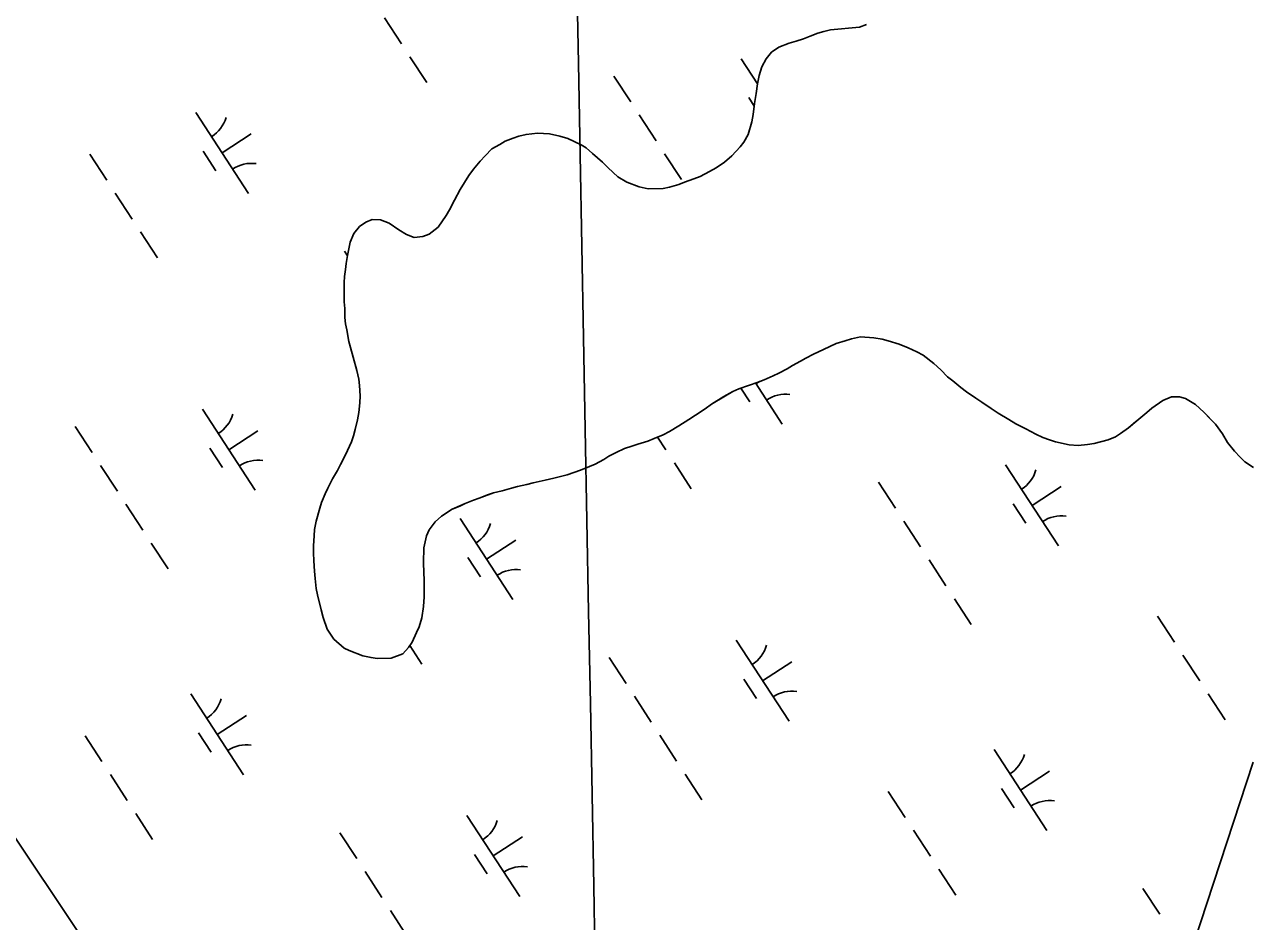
# Model space of a CAD drawing. Extents: x 3953924 to 3974542, y 193747 to 216192.
# Drawn here: x 3962117 to 3962753, y 210753 to 211218 of the extents above; entities that cross this region are included whole.
import ezdxf

# ---------------------------------------------------------------- set-up
doc = ezdxf.new("R2010")
doc.units = 0
for name, color, linetype in [('V-GRID-MAJR', 7, 'Continuous'), ('V-TOPO-SHOR', 7, 'Continuous'), ('V-UTIL-LINE', 7, 'Continuous'), ('V-WETL-SWMP', 7, 'Continuous')]:
    doc.layers.add(name, color=color, linetype=linetype)

msp = doc.modelspace()

# ---------------------------------------------------------------- linework, layer by layer
at = {"layer": 'V-GRID-MAJR'}
msp.add_spline([(3962589.82, 201207.1), (3962493.71, 206368.64), (3962380.88, 212428.56), (3962369.25, 213053.16)], degree=3, dxfattribs=at)
at = {"layer": 'V-TOPO-SHOR'}
for points in [[(3962495.72, 211182.09), (3962496.44, 211187.08), (3962497.28, 211191.26), (3962498.8, 211195.84), (3962500.99, 211200.01), (3962503.72, 211203.36), (3962507.52, 211206.03), (3962512.8, 211208.02), (3962516.45, 211209.07), (3962520.24, 211210.39), (3962523.76, 211211.71), (3962527.69, 211213.17), (3962530.8, 211214.09), (3962534.32, 211215.01), (3962549.32, 211216.38)], [(3962549.32, 211216.38), (3962552.98, 211217.7)], [(3962270.61, 210914.71), (3962268.78, 210922.42), (3962268.13, 210925.66), (3962267.49, 210930.93), (3962267.12, 210934.71), (3962266.89, 210940.12), (3962266.65, 210944.17), (3962266.68, 210947.82), (3962266.99, 210952.95), (3962267.28, 210956.18), (3962268.12, 210960.5), (3962269.93, 210967.37), (3962270.9, 210970.33), (3962272.69, 210974.78), (3962274.06, 210977.74), (3962276.53, 210982.44), (3962279.13, 210986.88), (3962280.64, 210989.97), (3962282.97, 210994.28), (3962284.34, 210997.24), (3962286.26, 211001.68), (3962287.37, 211004.77), (3962288.2, 211008.01), (3962289.46, 211013.13), (3962290.16, 211016.77), (3962290.74, 211021.9), (3962290.77, 211025.54), (3962290.54, 211030.81), (3962290.16, 211034.05), (3962289.11, 211038.52), (3962287.14, 211045.55), (3962285.83, 211050.43), (3962285.04, 211053.67), (3962283.87, 211059.62), (3962283.22, 211062.73), (3962282.98, 211065.98), (3962282.88, 211070.7), (3962282.63, 211074.08), (3962282.54, 211079.08), (3962282.58, 211084.07), (3962282.73, 211087.31), (3962283.17, 211090.82), (3962283.6, 211094.06), (3962284.3, 211098.1), (3962285.71, 211105.11), (3962287.63, 211109.55), (3962290.49, 211113.18), (3962293.75, 211115.45), (3962297, 211116.77), (3962301.32, 211116.6), (3962305.77, 211114.95), (3962310.87, 211111.4), (3962314.77, 211108.94), (3962318.81, 211107.43), (3962323.27, 211107.93), (3962326.52, 211109.12), (3962331.27, 211112.86), (3962335.37, 211118.77), (3962337.01, 211121.73), (3962339.61, 211126.84), (3962342.62, 211132.22), (3962347.14, 211139.48), (3962349.46, 211142.84), (3962353, 211146.99), (3962355.59, 211149.68), (3962358.99, 211153.29), (3962363.06, 211155.69), (3962365.91, 211157.29), (3962370.1, 211158.88), (3962372.95, 211159.94), (3962376.74, 211160.85), (3962382.68, 211161.49), (3962388.76, 211161.17), (3962394.15, 211159.91), (3962398.32, 211158.67), (3962405.19, 211155.51), (3962407.74, 211153.86), (3962411.09, 211151), (3962416.19, 211146.51), (3962419.14, 211143.52), (3962424.23, 211138.89), (3962428.8, 211136.15), (3962435.26, 211133.67), (3962439.85, 211132.69), (3962447.68, 211132.9), (3962450.93, 211133.55), (3962455.8, 211134.86), (3962458.78, 211136.06), (3962463.52, 211137.78), (3962466.77, 211139.1), (3962471.65, 211141.63), (3962475.04, 211143.49), (3962479.38, 211146.43), (3962483.19, 211149.78), (3962487.54, 211154.47), (3962489.45, 211156.89), (3962491.64, 211160.79), (3962493.58, 211167.39), (3962494.29, 211171.16), (3962495.01, 211176.83), (3962495.72, 211182.09)], [(3962644.1, 211003.93), (3962640.6, 211005.58), (3962635.36, 211008.32), (3962630.25, 211011.06), (3962626.48, 211013.25), (3962621.11, 211016.53), (3962617.48, 211018.85), (3962612.64, 211022.13), (3962609.56, 211024.32), (3962604.72, 211027.46), (3962601.77, 211029.77), (3962597.6, 211033.18), (3962594.79, 211035.36), (3962591.3, 211038.9), (3962587.82, 211042.3), (3962582.18, 211046.53), (3962578.95, 211048.18), (3962574.38, 211050.38), (3962569.8, 211052.17), (3962564.14, 211053.96), (3962561.04, 211054.8), (3962556.73, 211055.51), (3962549.71, 211055.96), (3962545.11, 211054.92), (3962541.87, 211054), (3962537.26, 211052.55), (3962530.62, 211049.49), (3962525.47, 211047.1), (3962521.54, 211044.97), (3962518.69, 211043.38), (3962514.62, 211041.11), (3962511.78, 211039.51), (3962507.44, 211037.25), (3962504.59, 211035.79), (3962499.85, 211033.8), (3962496.74, 211032.61), (3962491.86, 211030.89), (3962486.85, 211029.04), (3962483.74, 211027.71), (3962479.12, 211025.04), (3962472.75, 211021.18), (3962469.35, 211018.77), (3962464.33, 211015.44), (3962460.94, 211013.3), (3962455.79, 211009.96), (3962450.9, 211007.03), (3962447.65, 211005.3), (3962443.04, 211003.31), (3962439.66, 211001.99), (3962434.51, 211000.41), (3962431.4, 210999.48), (3962427.61, 210998.16), (3962423.27, 210996.17), (3962419.61, 210994.17), (3962416.9, 210992.44), (3962412.43, 210990.04), (3962409.45, 210988.85), (3962404.84, 210987), (3962397.94, 210984.62), (3962391.04, 210982.78), (3962386.57, 210981.74), (3962383.46, 210981.08), (3962380.35, 210980.43), (3962377.1, 210979.65), (3962372.23, 210978.61), (3962369.12, 210977.68), (3962364.25, 210976.37), (3962359.79, 210975.19), (3962356.81, 210974.13), (3962352.34, 210972.55), (3962349.5, 210971.49), (3962345.16, 210969.77), (3962342.45, 210968.43), (3962338.52, 210966.71), (3962332.96, 210963.24), (3962329.69, 210960.16), (3962326.56, 210956.14), (3962325.18, 210953.04), (3962323.79, 210946.7), (3962323.59, 210939.15), (3962323.82, 210933.88), (3962323.93, 210930.23), (3962324.02, 210924.96), (3962324, 210921.32), (3962323.69, 210916.46), (3962322.7, 210910.53), (3962321.31, 210905.95), (3962320.07, 210902.99), (3962317.74, 210898.01), (3962315.83, 210895.19), (3962312.83, 210891.83), (3962306.88, 210889.72), (3962299.58, 210889.5), (3962296.48, 210889.93), (3962292.17, 210890.91), (3962285.16, 210893.53), (3962282.48, 210894.9), (3962277.25, 210899.53), (3962273.77, 210904.69), (3962271.66, 210910.65), (3962270.61, 210914.71)], [(3962753.22, 210988.38), (3962748.78, 210991.38), (3962746.37, 210993.7), (3962743.29, 210996.83), (3962739.68, 211001.31), (3962737.15, 211005.79), (3962733.54, 211010.81), (3962731, 211013.39), (3962727.51, 211016.93), (3962723.09, 211021.02), (3962717.98, 211024.02), (3962714.88, 211024.99), (3962710.83, 211024.89), (3962706.23, 211023.03), (3962700.52, 211019.16), (3962697.94, 211016.89), (3962693.86, 211013.41), (3962691.15, 211011.13), (3962688.43, 211008.86), (3962684.35, 211005.92), (3962681.78, 211004.32), (3962677.98, 211002.73), (3962670.68, 211000.76), (3962667.3, 211000.24), (3962662.43, 210999.74), (3962657.85, 211000.04), (3962650.7, 211001.72), (3962647.6, 211002.69), (3962644.1, 211003.93)]]:
    msp.add_lwpolyline(points, dxfattribs=at)
at = {"layer": 'V-UTIL-LINE'}
for points in [[(3969933.5, 199153.6), (3965324.75, 205998.56), (3961472.65, 211751.95)], [(3962090.6, 208814.58), (3962753.09, 210835.77)], [(3962132.25, 210766.76), (3962122.8, 210780.88)]]:
    msp.add_lwpolyline(points, dxfattribs=at)
at = {"layer": 'V-WETL-SWMP'}
for p, q in [((3962303.46, 211221.17), (3962312.19, 211207.76)), ((3962530.8, 211214.09), (3962534.32, 211215.01)), ((3962534.32, 211215.01), (3962549.32, 211216.38)), ((3962549.32, 211216.38), (3962552.98, 211217.7)), ((3962507.52, 211206.03), (3962512.8, 211208.02)), ((3962512.8, 211208.02), (3962516.45, 211209.07)), ((3962516.45, 211209.07), (3962520.24, 211210.39)), ((3962520.24, 211210.39), (3962523.76, 211211.71)), ((3962523.76, 211211.71), (3962527.69, 211213.17)), ((3962527.69, 211213.17), (3962530.8, 211214.09)), ((3962500.99, 211200.01), (3962503.72, 211203.36)), ((3962503.72, 211203.36), (3962507.52, 211206.03)), ((3962316.55, 211201.05), (3962325.28, 211187.65)), ((3962488.01, 211200), (3962496.43, 211187.06)), ((3962497.28, 211191.26), (3962498.8, 211195.84)), ((3962498.8, 211195.84), (3962500.99, 211200.01)), ((3962422.19, 211191.07), (3962430.92, 211177.66)), ((3962496.44, 211187.08), (3962497.28, 211191.26)), ((3962495.72, 211182.09), (3962496.44, 211187.08)), ((3962491.91, 211179.87), (3962494.82, 211175.39)), ((3962494.29, 211171.16), (3962495.01, 211176.83)), ((3962495.01, 211176.83), (3962495.72, 211182.09)), ((3962205.72, 211172.22), (3962232.99, 211130.31)), ((3962435.28, 211170.96), (3962444.01, 211157.55)), ((3962493.58, 211167.39), (3962494.29, 211171.16)), ((3962491.64, 211160.79), (3962493.58, 211167.39)), ((3962219.35, 211151.26), (3962234.44, 211161.08)), ((3962363.06, 211155.69), (3962365.91, 211157.29)), ((3962365.91, 211157.29), (3962370.1, 211158.88)), ((3962370.1, 211158.88), (3962372.95, 211159.94)), ((3962372.95, 211159.94), (3962376.74, 211160.85)), ((3962376.74, 211160.85), (3962382.68, 211161.49)), ((3962382.68, 211161.49), (3962388.76, 211161.17)), ((3962388.76, 211161.17), (3962394.15, 211159.91)), ((3962394.15, 211159.91), (3962398.32, 211158.67)), ((3962398.32, 211158.67), (3962405.19, 211155.51)), ((3962489.45, 211156.89), (3962491.64, 211160.79)), ((3962209.62, 211152.08), (3962216.16, 211142.03)), ((3962355.59, 211149.68), (3962358.99, 211153.3)), ((3962358.99, 211153.3), (3962363.06, 211155.69)), ((3962405.19, 211155.51), (3962407.74, 211153.87)), ((3962407.74, 211153.87), (3962411.09, 211151.01)), ((3962411.09, 211151.01), (3962416.19, 211146.51)), ((3962448.38, 211150.84), (3962457.11, 211137.43)), ((3962483.19, 211149.78), (3962487.54, 211154.47)), ((3962487.54, 211154.47), (3962489.45, 211156.89)), ((3962150.96, 211150.54), (3962159.69, 211137.13)), ((3962349.46, 211142.84), (3962353, 211146.99)), ((3962353, 211146.99), (3962355.59, 211149.68)), ((3962416.19, 211146.51), (3962419.14, 211143.52)), ((3962475.04, 211143.49), (3962479.38, 211146.43)), ((3962479.38, 211146.43), (3962483.19, 211149.78)), ((3962342.62, 211132.22), (3962347.14, 211139.48)), ((3962347.14, 211139.48), (3962349.46, 211142.84)), ((3962419.14, 211143.52), (3962424.23, 211138.89)), ((3962424.23, 211138.89), (3962428.8, 211136.15)), ((3962463.52, 211137.78), (3962466.77, 211139.1)), ((3962466.77, 211139.1), (3962471.65, 211141.63)), ((3962471.65, 211141.63), (3962475.04, 211143.49)), ((3962339.61, 211126.84), (3962342.62, 211132.22)), ((3962428.8, 211136.15), (3962435.26, 211133.67)), ((3962435.26, 211133.67), (3962439.85, 211132.69)), ((3962439.85, 211132.69), (3962447.68, 211132.9)), ((3962447.68, 211132.9), (3962450.93, 211133.55)), ((3962450.93, 211133.55), (3962455.8, 211134.86)), ((3962455.8, 211134.86), (3962458.78, 211136.06)), ((3962458.78, 211136.06), (3962463.52, 211137.78)), ((3962164.05, 211130.42), (3962172.78, 211117.01)), ((3962337.01, 211121.73), (3962339.61, 211126.84)), ((3962335.37, 211118.77), (3962337.01, 211121.73)), ((3962287.63, 211109.55), (3962290.49, 211113.18)), ((3962290.49, 211113.18), (3962293.75, 211115.45)), ((3962293.75, 211115.45), (3962297, 211116.77)), ((3962297, 211116.77), (3962301.32, 211116.61)), ((3962301.32, 211116.61), (3962305.77, 211114.95)), ((3962305.77, 211114.95), (3962310.87, 211111.4)), ((3962326.52, 211109.12), (3962331.27, 211112.86)), ((3962331.27, 211112.86), (3962335.37, 211118.77)), ((3962177.15, 211110.31), (3962185.88, 211096.9)), ((3962285.71, 211105.11), (3962287.63, 211109.55)), ((3962310.87, 211111.4), (3962314.77, 211108.94)), ((3962314.77, 211108.94), (3962318.81, 211107.42)), ((3962318.81, 211107.42), (3962323.27, 211107.93)), ((3962323.27, 211107.93), (3962326.52, 211109.12)), ((3962282.79, 211100.32), (3962284.29, 211098.02)), ((3962284.3, 211098.1), (3962285.71, 211105.11)), ((3962283.17, 211090.82), (3962283.6, 211094.06)), ((3962283.6, 211094.06), (3962284.3, 211098.1)), ((3962282.58, 211084.07), (3962282.73, 211087.31)), ((3962282.73, 211087.31), (3962283.17, 211090.82)), ((3962282.54, 211079.08), (3962282.58, 211084.07)), ((3962282.63, 211074.08), (3962282.54, 211079.08)), ((3962282.88, 211070.7), (3962282.63, 211074.08)), ((3962282.98, 211065.98), (3962282.88, 211070.7)), ((3962283.22, 211062.73), (3962282.98, 211065.98)), ((3962283.87, 211059.62), (3962283.22, 211062.73)), ((3962285.04, 211053.67), (3962283.87, 211059.62)), ((3962549.71, 211055.96), (3962545.11, 211054.92)), ((3962556.73, 211055.51), (3962549.71, 211055.96)), ((3962561.04, 211054.8), (3962556.73, 211055.51)), ((3962285.83, 211050.43), (3962285.04, 211053.67)), ((3962287.14, 211045.55), (3962285.83, 211050.43)), ((3962530.62, 211049.49), (3962525.47, 211047.1)), ((3962537.26, 211052.55), (3962530.62, 211049.49)), ((3962541.86, 211054), (3962537.26, 211052.55)), ((3962545.11, 211054.92), (3962541.86, 211054)), ((3962564.14, 211053.96), (3962561.04, 211054.8)), ((3962569.8, 211052.17), (3962564.14, 211053.96)), ((3962574.38, 211050.38), (3962569.8, 211052.17)), ((3962578.95, 211048.18), (3962574.38, 211050.38)), ((3962289.11, 211038.52), (3962287.14, 211045.55)), ((3962518.69, 211043.37), (3962514.62, 211041.11)), ((3962521.54, 211044.97), (3962518.69, 211043.37)), ((3962525.47, 211047.1), (3962521.54, 211044.97)), ((3962582.18, 211046.53), (3962578.95, 211048.18)), ((3962587.82, 211042.3), (3962582.18, 211046.53)), ((3962290.16, 211034.05), (3962289.11, 211038.52)), ((3962507.44, 211037.25), (3962504.59, 211035.79)), ((3962511.78, 211039.51), (3962507.44, 211037.25)), ((3962514.62, 211041.11), (3962511.78, 211039.51)), ((3962591.3, 211038.9), (3962587.82, 211042.3)), ((3962594.79, 211035.36), (3962591.3, 211038.9)), ((3962290.54, 211030.81), (3962290.16, 211034.05)), ((3962290.77, 211025.54), (3962290.54, 211030.81)), ((3962491.86, 211030.89), (3962486.85, 211029.04)), ((3962496.74, 211032.61), (3962491.86, 211030.89)), ((3962495.38, 211032.13), (3962509.3, 211010.74)), ((3962495.67, 211031.69), (3962497.56, 211032.92)), ((3962499.85, 211033.8), (3962496.74, 211032.61)), ((3962504.59, 211035.79), (3962499.85, 211033.8)), ((3962597.61, 211033.18), (3962594.79, 211035.36)), ((3962601.77, 211029.78), (3962597.61, 211033.18)), ((3962290.74, 211021.9), (3962290.77, 211025.54)), ((3962479.12, 211025.05), (3962472.75, 211021.18)), ((3962483.74, 211027.71), (3962479.12, 211025.05)), ((3962486.85, 211029.04), (3962483.74, 211027.71)), ((3962487.93, 211029.43), (3962492.47, 211022.45)), ((3962604.72, 211027.46), (3962601.77, 211029.78)), ((3962609.56, 211024.32), (3962604.72, 211027.46)), ((3962612.64, 211022.13), (3962609.56, 211024.32)), ((3962710.83, 211024.89), (3962706.22, 211023.03)), ((3962714.88, 211024.99), (3962710.83, 211024.89)), ((3962717.98, 211024.02), (3962714.88, 211024.99)), ((3962723.09, 211021.02), (3962717.98, 211024.02)), ((3962209.2, 211018.51), (3962236.48, 210976.61)), ((3962290.16, 211016.77), (3962290.74, 211021.9)), ((3962469.35, 211018.77), (3962464.33, 211015.44)), ((3962472.75, 211021.18), (3962469.35, 211018.77)), ((3962617.48, 211018.85), (3962612.64, 211022.13)), ((3962621.11, 211016.53), (3962617.48, 211018.85)), ((3962700.52, 211019.16), (3962697.94, 211016.89)), ((3962706.22, 211023.03), (3962700.52, 211019.16)), ((3962727.51, 211016.93), (3962723.09, 211021.02)), ((3962288.2, 211008.01), (3962289.46, 211013.13)), ((3962289.46, 211013.13), (3962290.16, 211016.77)), ((3962460.94, 211013.3), (3962455.79, 211009.96)), ((3962464.33, 211015.44), (3962460.94, 211013.3)), ((3962626.48, 211013.25), (3962621.11, 211016.53)), ((3962630.25, 211011.06), (3962626.48, 211013.25)), ((3962635.36, 211008.32), (3962630.25, 211011.06)), ((3962693.86, 211013.41), (3962688.43, 211008.86)), ((3962697.94, 211016.89), (3962693.86, 211013.41)), ((3962733.54, 211010.81), (3962727.51, 211016.93)), ((3962143.38, 211009.58), (3962152.11, 210996.17)), ((3962222.84, 210997.56), (3962237.93, 211007.38)), ((3962286.26, 211001.68), (3962287.37, 211004.77)), ((3962287.37, 211004.77), (3962288.2, 211008.01)), ((3962447.65, 211005.3), (3962443.04, 211003.31)), ((3962450.9, 211007.03), (3962447.65, 211005.3)), ((3962455.79, 211009.96), (3962450.9, 211007.03)), ((3962640.6, 211005.58), (3962635.36, 211008.32)), ((3962644.1, 211003.93), (3962640.6, 211005.58)), ((3962684.35, 211005.92), (3962681.78, 211004.32)), ((3962688.43, 211008.86), (3962684.35, 211005.92)), ((3962737.15, 211005.78), (3962733.54, 211010.81)), ((3962739.68, 211001.31), (3962737.15, 211005.78)), ((3962213.1, 210998.38), (3962219.65, 210988.32)), ((3962284.34, 210997.24), (3962286.26, 211001.68)), ((3962427.61, 210998.16), (3962423.27, 210996.17)), ((3962431.4, 210999.48), (3962427.61, 210998.16)), ((3962434.51, 211000.41), (3962431.4, 210999.48)), ((3962439.66, 211001.99), (3962434.51, 211000.41)), ((3962443.04, 211003.31), (3962439.66, 211001.99)), ((3962444.78, 211004.06), (3962449.09, 210997.44)), ((3962647.6, 211002.69), (3962644.1, 211003.93)), ((3962650.7, 211001.72), (3962647.6, 211002.69)), ((3962657.84, 211000.05), (3962650.7, 211001.72)), ((3962662.43, 210999.74), (3962657.84, 211000.05)), ((3962667.3, 211000.24), (3962662.43, 210999.74)), ((3962670.68, 211000.76), (3962667.3, 211000.24)), ((3962677.98, 211002.73), (3962670.68, 211000.76)), ((3962681.78, 211004.32), (3962677.98, 211002.73)), ((3962743.29, 210996.83), (3962739.68, 211001.31)), ((3962280.64, 210989.97), (3962282.97, 210994.28)), ((3962282.97, 210994.28), (3962284.34, 210997.24)), ((3962416.9, 210992.44), (3962412.42, 210990.04)), ((3962419.61, 210994.17), (3962416.9, 210992.44)), ((3962423.27, 210996.17), (3962419.61, 210994.17)), ((3962746.37, 210993.7), (3962743.29, 210996.83)), ((3962748.79, 210991.38), (3962746.37, 210993.7)), ((3962156.48, 210989.47), (3962165.2, 210976.06)), ((3962276.53, 210982.44), (3962279.13, 210986.88)), ((3962279.13, 210986.88), (3962280.64, 210989.97)), ((3962404.84, 210987), (3962397.94, 210984.62)), ((3962409.45, 210988.85), (3962404.84, 210987)), ((3962412.42, 210990.04), (3962409.45, 210988.85)), ((3962453.46, 210990.74), (3962462.19, 210977.33)), ((3962624.92, 210989.68), (3962652.19, 210947.78)), ((3962753.22, 210988.38), (3962748.79, 210991.38)), ((3962274.06, 210977.74), (3962276.53, 210982.44)), ((3962377.1, 210979.65), (3962372.23, 210978.61)), ((3962380.35, 210980.43), (3962377.1, 210979.65)), ((3962386.57, 210981.74), (3962380.35, 210980.43)), ((3962391.04, 210982.78), (3962386.57, 210981.74)), ((3962397.94, 210984.62), (3962391.04, 210982.78)), ((3962559.1, 210980.75), (3962567.83, 210967.34)), ((3962270.9, 210970.33), (3962272.69, 210974.78)), ((3962272.69, 210974.78), (3962274.06, 210977.74)), ((3962359.79, 210975.19), (3962352.34, 210972.55)), ((3962364.25, 210976.37), (3962359.79, 210975.19)), ((3962369.12, 210977.68), (3962364.25, 210976.37)), ((3962372.23, 210978.61), (3962369.12, 210977.68)), ((3962638.56, 210968.73), (3962653.64, 210978.55)), ((3962169.57, 210969.35), (3962178.3, 210955.94)), ((3962268.12, 210960.5), (3962269.93, 210967.37)), ((3962269.93, 210967.37), (3962270.9, 210970.33)), ((3962338.52, 210966.71), (3962332.96, 210963.24)), ((3962342.45, 210968.44), (3962338.52, 210966.71)), ((3962345.16, 210969.77), (3962342.45, 210968.44)), ((3962349.5, 210971.49), (3962345.16, 210969.77)), ((3962352.34, 210972.55), (3962349.5, 210971.49)), ((3962628.82, 210969.55), (3962635.36, 210959.49)), ((3962267.28, 210956.18), (3962268.12, 210960.5)), ((3962329.69, 210960.16), (3962326.56, 210956.14)), ((3962332.96, 210963.24), (3962329.69, 210960.16)), ((3962342.62, 210961.9), (3962369.9, 210919.99)), ((3962572.19, 210960.64), (3962580.92, 210947.23)), ((3962266.99, 210952.95), (3962267.28, 210956.18)), ((3962326.56, 210956.14), (3962325.18, 210953.04)), ((3962182.66, 210949.24), (3962191.39, 210935.83)), ((3962266.65, 210944.17), (3962266.68, 210947.82)), ((3962266.68, 210947.82), (3962266.99, 210952.95)), ((3962325.18, 210953.04), (3962323.79, 210946.71)), ((3962356.26, 210940.94), (3962371.35, 210950.76)), ((3962266.89, 210940.12), (3962266.65, 210944.17)), ((3962323.79, 210946.71), (3962323.59, 210939.15)), ((3962346.52, 210941.76), (3962353.07, 210931.71)), ((3962267.12, 210934.72), (3962266.89, 210940.12)), ((3962267.49, 210930.93), (3962267.12, 210934.72)), ((3962323.59, 210939.15), (3962323.82, 210933.88)), ((3962585.28, 210940.52), (3962594.01, 210927.11)), ((3962268.13, 210925.66), (3962267.49, 210930.93)), ((3962323.82, 210933.88), (3962323.93, 210930.23)), ((3962323.93, 210930.23), (3962324.02, 210924.96)), ((3962268.78, 210922.42), (3962268.13, 210925.66)), ((3962270.61, 210914.71), (3962268.78, 210922.42)), ((3962324.02, 210924.96), (3962324, 210921.32)), ((3962323.69, 210916.46), (3962322.7, 210910.53)), ((3962324, 210921.32), (3962323.69, 210916.46)), ((3962598.38, 210920.41), (3962607.11, 210907)), ((3962271.66, 210910.65), (3962270.61, 210914.71)), ((3962273.77, 210904.69), (3962271.66, 210910.65)), ((3962322.7, 210910.53), (3962321.31, 210905.95)), ((3962703.58, 210911.39), (3962712.31, 210897.98)), ((3962277.25, 210899.53), (3962273.77, 210904.69)), ((3962320.07, 210902.99), (3962317.74, 210898.01)), ((3962321.31, 210905.95), (3962320.07, 210902.99)), ((3962282.48, 210894.9), (3962277.25, 210899.53)), ((3962317.74, 210898.01), (3962315.83, 210895.19)), ((3962485.51, 210898.94), (3962512.79, 210857.03)), ((3962285.17, 210893.53), (3962282.48, 210894.9)), ((3962292.17, 210890.91), (3962285.17, 210893.53)), ((3962296.48, 210889.93), (3962292.17, 210890.91)), ((3962312.83, 210891.83), (3962306.88, 210889.72)), ((3962315.83, 210895.19), (3962312.83, 210891.83)), ((3962316.52, 210896.2), (3962322.78, 210886.58)), ((3962419.69, 210890), (3962428.42, 210876.6)), ((3962716.68, 210891.27), (3962725.4, 210877.86)), ((3962299.58, 210889.5), (3962296.48, 210889.93)), ((3962306.88, 210889.72), (3962299.58, 210889.5)), ((3962499.15, 210877.98), (3962514.24, 210887.8)), ((3962489.41, 210878.8), (3962495.96, 210868.75)), ((3962203.22, 210871.15), (3962230.5, 210829.25)), ((3962729.77, 210871.16), (3962738.5, 210857.75)), ((3962432.79, 210869.89), (3962441.51, 210856.48)), ((3962216.86, 210850.2), (3962231.94, 210860.02)), ((3962148.46, 210849.47), (3962157.19, 210836.06)), ((3962207.12, 210851.02), (3962213.66, 210840.96)), ((3962445.88, 210849.78), (3962454.61, 210836.37)), ((3962618.93, 210842.32), (3962646.21, 210800.42)), ((3962161.56, 210829.36), (3962170.28, 210815.95)), ((3962458.97, 210829.66), (3962467.7, 210816.25)), ((3962632.57, 210821.37), (3962647.66, 210831.19)), ((3962564.18, 210820.64), (3962572.91, 210807.23)), ((3962622.83, 210822.19), (3962629.38, 210812.13)), ((3962174.65, 210809.25), (3962183.38, 210795.84)), ((3962346.11, 210808.19), (3962373.39, 210766.29)), ((3962280.29, 210799.26), (3962289.02, 210785.85)), ((3962359.75, 210787.24), (3962374.83, 210797.06)), ((3962577.27, 210800.53), (3962586, 210787.12)), ((3962350.01, 210788.06), (3962356.55, 210778)), ((3962293.38, 210779.15), (3962302.11, 210765.74)), ((3962590.36, 210780.42), (3962599.09, 210767.01)), ((3962696, 210770.43), (3962704.73, 210757.02)), ((3962306.47, 210759.03), (3962315.2, 210745.62))]:
    msp.add_line(p, q, dxfattribs=at)
for centre, start, end in [((3962486.78, 211202.33), 302.29009, 303.68049), ((3962204.49, 211174.54), 302.29009, 343.83375), ((3962234.62, 211128.24), 82.29009, 123.83375), ((3962510.93, 211008.67), 82.29009, 123.83375), ((3962207.97, 211020.84), 302.29009, 343.83375), ((3962238.11, 210974.54), 82.29009, 123.83375), ((3962623.69, 210992.01), 302.29009, 343.83375), ((3962653.82, 210945.71), 82.29009, 123.83375), ((3962341.39, 210964.22), 302.29009, 343.83375), ((3962371.53, 210917.92), 82.29009, 123.83375), ((3962484.28, 210901.26), 302.29009, 343.83375), ((3962514.42, 210854.97), 82.29009, 123.83375), ((3962201.99, 210873.48), 302.29009, 343.83375), ((3962232.12, 210827.18), 82.29009, 123.83375), ((3962617.7, 210844.65), 302.29009, 343.83375), ((3962647.84, 210798.35), 82.29009, 123.83375), ((3962344.88, 210810.52), 302.29009, 343.83375), ((3962375.02, 210764.22), 82.29009, 123.83375)]:
    msp.add_arc(centre, 17.62, start, end, dxfattribs=at)

doc.saveas('drawing.dxf')
